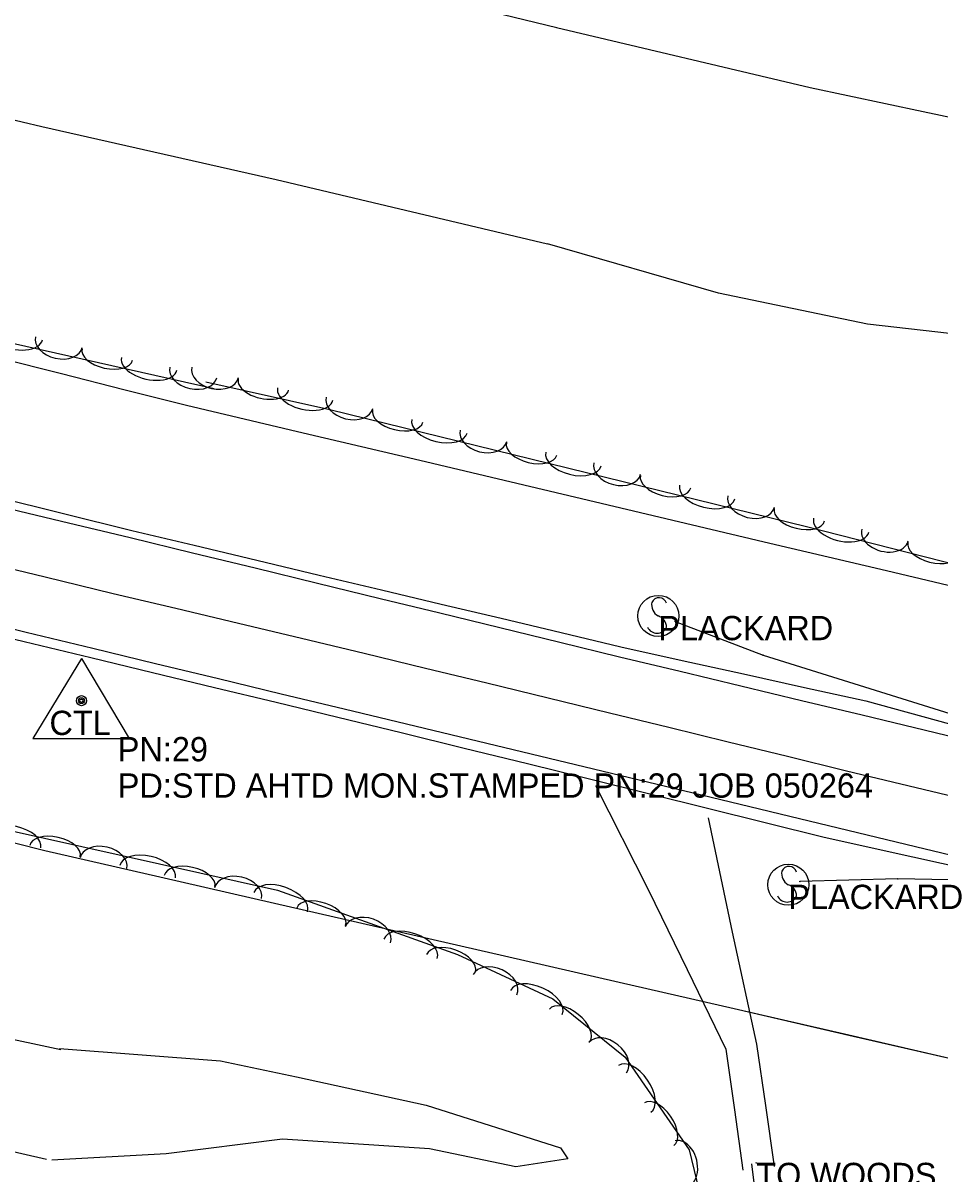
# Model space of a CAD drawing. Extents: x 1441650 to 1491889, y 345904 to 358319.
# Drawn here: x 1477468.7 to 1477657.7, y 346969.6 to 347206.9 of the extents above; entities that cross this region are included whole.
import ezdxf

# ---------------------------------------------------------------- set-up
doc = ezdxf.new("R2010")
doc.units = 0
for name, color, linetype in [('S_EDGE_PAVEMENT', 7, 'Continuous'), ('S_GRAVEL_ROAD', 7, 'Continuous'), ('S_GUARDRAIL', 7, 'Continuous'), ('S_MSC_PT_SYM', 7, 'Continuous'), ('S_PAVEMENT_CROWN', 7, 'Continuous'), ('S_PRIMARY_CTL', 7, 'Continuous'), ('S_PRIMARY_CTL_ANNOT', 7, 'Continuous'), ('S_RDW_PT_SYM', 7, 'Continuous'), ('S_SHOULDER', 7, 'Continuous'), ('S_SIGN', 7, 'Continuous'), ('S_SIGN_ANNOT', 7, 'Continuous'), ('S_STREAM', 7, 'Continuous'), ('S_SURVEY_TEXT_ANNOT', 7, 'Continuous'), ('S_TRAILS', 7, 'Continuous'), ('S_TREE', 7, 'Continuous')]:
    doc.layers.add(name, color=color, linetype=linetype)

msp = doc.modelspace()

# ---------------------------------------------------------------- linework, layer by layer
at = {"layer": 'S_EDGE_PAVEMENT'}
for points in [[(1477462.51, 347107.57), (1477476.65, 347104.19), (1477490.78, 347100.81), (1477503.66, 347097.67), (1477516.54, 347094.53), (1477529.41, 347091.39), (1477542.29, 347088.25), (1477554.63, 347085.24), (1477566.97, 347082.23), (1477579.32, 347079.22), (1477591.66, 347076.22), (1477604.16, 347073.22), (1477616.67, 347070.22), (1477629.18, 347067.23), (1477641.68, 347064.23), (1477658.98, 347060.05), (1477676.27, 347055.88)], [(1477455.56, 347084.66), (1477469.32, 347081.31), (1477483.08, 347077.97), (1477496.02, 347074.84), (1477508.97, 347071.71), (1477521.91, 347068.59), (1477534.86, 347065.46), (1477547.72, 347062.37), (1477560.59, 347059.29), (1477573.45, 347056.2), (1477586.31, 347053.11), (1477610.53, 347047.28), (1477634.74, 347041.45), (1477652.69, 347037.09), (1477670.65, 347032.74)]]:
    msp.add_lwpolyline(points, dxfattribs=at)
at = {"layer": 'S_GRAVEL_ROAD'}
for points in [[(1477586.69, 347049.7), (1477597.63, 347028.12), (1477605.61, 347011.7), (1477613.59, 346995.28), (1477615.33, 346982.81), (1477617.07, 346970.34)], [(1477623.63, 346971.1), (1477621.81, 346983.72), (1477619.99, 346996.35), (1477614.98, 347019.43), (1477610.02, 347043.01)]]:
    msp.add_lwpolyline(points, dxfattribs=at)
at = {"layer": 'S_GUARDRAIL'}
for p, q in [((1477603.16, 347083.5), (1477621.27, 347076.54)), ((1477621.27, 347076.54), (1477676.3, 347059.32)), ((1477649.05, 347030.4), (1477628.86, 347029.88)), ((1477668.84, 347030.06), (1477649.05, 347030.4))]:
    msp.add_line(p, q, dxfattribs=at)
at = {"layer": 'S_MSC_PT_SYM'}
msp.add_lwpolyline([(1477619.85, 346971.87), (1477619.85, 346971.92), (1477619.85, 346971.87), (1477619.8, 346971.87), (1477619.85, 346971.87), (1477619.85, 346971.82), (1477619.85, 346971.87), (1477619.9, 346971.87)], dxfattribs=at)
at = {"layer": 'S_PAVEMENT_CROWN'}
msp.add_lwpolyline([(1477459.23, 347096.08), (1477473.23, 347092.68), (1477487.24, 347089.28), (1477500.18, 347086.2), (1477513.13, 347083.13), (1477526.08, 347080.05), (1477539.03, 347076.97), (1477551.67, 347073.89), (1477564.31, 347070.82), (1477576.96, 347067.74), (1477589.6, 347064.66), (1477601.82, 347061.68), (1477614.04, 347058.69), (1477626.26, 347055.7), (1477638.48, 347052.72), (1477655.99, 347048.5), (1477673.51, 347044.29)], dxfattribs=at)
at = {"layer": 'S_PRIMARY_CTL'}
for p, q in [((1477480.73, 347075.86), (1477470.7, 347059.35)), ((1477480.73, 347075.86), (1477490.55, 347059.35)), ((1477470.7, 347059.35), (1477490.55, 347059.35))]:
    msp.add_line(p, q, dxfattribs=at)
for radius in [1.04, 0.609, 0.344]:
    msp.add_circle((1477480.73, 347067.16), radius, dxfattribs=at)
at = {"layer": 'S_RDW_PT_SYM'}
for points in [[(1477603.16, 347083.5), (1477603.16, 347083.55), (1477603.16, 347083.5), (1477603.11, 347083.5), (1477603.16, 347083.5), (1477603.16, 347083.45), (1477603.16, 347083.5), (1477603.21, 347083.5)], [(1477621.27, 347076.54), (1477621.27, 347076.59), (1477621.27, 347076.54), (1477621.22, 347076.54), (1477621.27, 347076.54), (1477621.27, 347076.49), (1477621.27, 347076.54), (1477621.32, 347076.54)], [(1477628.86, 347029.88), (1477628.86, 347029.93), (1477628.86, 347029.88), (1477628.81, 347029.88), (1477628.86, 347029.88), (1477628.86, 347029.83), (1477628.86, 347029.88), (1477628.91, 347029.88)], [(1477649.05, 347030.4), (1477649.05, 347030.45), (1477649.05, 347030.4), (1477649, 347030.4), (1477649.05, 347030.4), (1477649.05, 347030.35), (1477649.05, 347030.4), (1477649.1, 347030.4)]]:
    msp.add_lwpolyline(points, dxfattribs=at)
at = {"layer": 'S_SHOULDER'}
for points in [[(1477462.88, 347109.28), (1477477.01, 347105.77), (1477491.15, 347102.26), (1477504, 347099.2), (1477516.86, 347096.14), (1477529.72, 347093.07), (1477542.58, 347090.01), (1477554.92, 347087.08), (1477567.27, 347084.14), (1477579.61, 347081.2), (1477591.95, 347078.26), (1477604.57, 347075.47), (1477617.19, 347072.68), (1477629.81, 347069.9), (1477642.43, 347067.11), (1477659.68, 347062.41), (1477676.94, 347057.72)], [(1477455.2, 347082.66), (1477468.94, 347079.35), (1477482.68, 347076.03), (1477495.41, 347072.97), (1477508.13, 347069.91), (1477520.86, 347066.85), (1477533.58, 347063.79), (1477546.62, 347060.59), (1477559.66, 347057.39), (1477572.71, 347054.19), (1477585.75, 347050.98), (1477609.8, 347044.99), (1477633.85, 347039), (1477652.15, 347034.96), (1477670.46, 347030.93)]]:
    msp.add_lwpolyline(points, dxfattribs=at)
at = {"layer": 'S_SIGN'}
for centre in [(1477599.66, 347084.63), (1477626.47, 347029.21)]:
    msp.add_circle(centre, 4.24, dxfattribs=at)
for centre, radius, start, end in [((1477600.83, 347086.88), 2.55, 167.1196, 241.9813), ((1477599.79, 347086.78), 1.62, 16.5258, 156.8957), ((1477598.96, 347082.34), 2.38, 358.6529, 73.7063), ((1477599.4, 347083.23), 2.17, 204.641, 335.359), ((1477627.63, 347031.47), 2.55, 167.1196, 241.9813), ((1477626.6, 347031.37), 1.62, 16.5258, 156.8957), ((1477625.77, 347026.93), 2.38, 358.6529, 73.7063), ((1477626.21, 347027.81), 2.17, 204.641, 335.359)]:
    msp.add_arc(centre, radius, start, end, dxfattribs=at)
at = {"layer": 'S_STREAM'}
for points in [[(1476506.57, 347432.2), (1476556.36, 347416.32), (1476577.06, 347407.79), (1476600.07, 347401.52), (1476630.48, 347394.74), (1476700.49, 347374.55), (1476718.42, 347367.7), (1476745.16, 347360.81), (1476781.21, 347351.05), (1476865.99, 347335.16), (1476909.59, 347323.35), (1476971.97, 347305.38), (1477030.55, 347293.76), (1477110.8, 347277.04), (1477180.66, 347265.8), (1477217.94, 347258.33), (1477256.74, 347239.58), (1477326.7, 347222.03), (1477419.8, 347198.07), (1477472.59, 347185.56), (1477520.85, 347174.64), (1477576.79, 347161.33)], [(1477578.71, 347205.89), (1477507.26, 347223.29), (1477456.17, 347232.12)], [(1477578.65, 347205.97), (1477630.98, 347193.56), (1477654.29, 347188.64), (1477691.94, 347180.69), (1477702.31, 347178.5), (1477715.5, 347177.75), (1477728.43, 347177.78), (1477734.51, 347176.5), (1477741.03, 347173.01), (1477747.7, 347167.83), (1477752.72, 347159.21), (1477753.39, 347157.12), (1477756.35, 347156.48), (1477766.55, 347155.88), (1477781.19, 347155.94), (1477784.53, 347155.77), (1477789.14, 347155.76), (1477794.14, 347154.58)], [(1477770.01, 347032.1), (1477774.1, 347048.98), (1477777.58, 347065.49), (1477779.37, 347073.96), (1477780.69, 347083.67), (1477776.36, 347094.22), (1477770.85, 347108.71), (1477769.64, 347116.01), (1477767.6, 347123.46), (1477756.82, 347135.85), (1477747.29, 347143.59), (1477741.66, 347153.98), (1477734.97, 347161.45), (1477728.98, 347166.76), (1477721.27, 347169.09), (1477712.02, 347164.49), (1477709.84, 347157.48), (1477704.33, 347147.93), (1477695.41, 347139.73), (1477682.61, 347140.26), (1477642.76, 347144.82), (1477612.06, 347151.16), (1477576.81, 347161.34)], [(1476865.74, 347146.16), (1476891.85, 347140.69), (1476909.48, 347135.69), (1476929.31, 347131.43), (1476947.18, 347126.98), (1476966.29, 347121.16), (1476989.13, 347116.45), (1477016.79, 347113.38), (1477034.39, 347109.18), (1477082.25, 347098.12), (1477127.68, 347084.68), (1477168.15, 347075.82), (1477185.65, 347067.19), (1477208.72, 347058.92), (1477231.88, 347050.95), (1477252.69, 347047.74), (1477268.54, 347045.84), (1477288.99, 347044.21), (1477310.92, 347040.05), (1477364.9, 347024.95), (1477433.06, 347004.5), (1477476.49, 346995.26)], [(1477473.51, 346972.52), (1477388.25, 346992.13), (1477322.31, 347008.85), (1477298.23, 347010.47), (1477274.29, 347012.6), (1477252.28, 347017.5), (1477226.01, 347027.71), (1477199.41, 347033.64), (1477168.24, 347043.49), (1477150.63, 347047.66), (1477125.76, 347053.61), (1477088, 347062.03), (1477048.47, 347072.3), (1477021.9, 347078.75), (1476995.83, 347084.14), (1476974.27, 347082.55), (1476957.27, 347083.14), (1476929.97, 347089.22), (1476907.28, 347094.39), (1476878.87, 347105.08)], [(1477476.21, 346995.47), (1477509.41, 346992.93), (1477525.04, 346989.63), (1477551.81, 346983.78), (1477579.5, 346974.95), (1477580.99, 346972.72), (1477570.29, 346971.04), (1477552.49, 346974.78), (1477522.21, 346976.76), (1477498.21, 346973.69), (1477474.61, 346972.41)]]:
    msp.add_lwpolyline(points, dxfattribs=at)
at = {"layer": 'S_TRAILS'}
msp.add_lwpolyline([(1477587.26, 346890.54), (1477611.56, 346910.22), (1477617.64, 346919.81), (1477620.32, 346927.57), (1477621.11, 346933.3), (1477621.14, 346953.78), (1477618.97, 346971.63)], dxfattribs=at)
at = {"layer": 'S_TREE'}
for points in [[(1477508.11, 347131.43), (1477373.2, 347161.76), (1477219.95, 347202.74), (1477212.65, 347219.09), (1477217.08, 347238.96), (1477223.83, 347269.47), (1477228.41, 347313.31), (1477228.86, 347315.33)], [(1477683.07, 347215.18), (1477733.32, 347203.01), (1477757.61, 347182.88), (1477784.52, 347151.59), (1477787.18, 347136.09), (1477797.11, 347133.65), (1477808.81, 347139.97), (1477821.56, 347136.35), (1477834.61, 347113.12), (1477832.59, 347086.96), (1477828.82, 347069.07), (1477819.8, 347054.53), (1477805.21, 347056.36), (1477796.27, 347073.39), (1477782.86, 347090.76), (1477755.96, 347094.14), (1477728.08, 347083.85), (1477710.51, 347082.54), (1477630.23, 347102.97), (1477531.96, 347127.11), (1477506.38, 347132.83)], [(1477463.73, 347137.84), (1477476.62, 347134.6), (1477489.5, 347131.35), (1477502.38, 347128.11), (1477526.43, 347122.42), (1477550.48, 347116.73), (1477574.52, 347111.04), (1477598.57, 347105.35), (1477622.62, 347099.66), (1477646.67, 347093.97), (1477670.71, 347088.29), (1477694.76, 347082.6), (1477718.81, 347076.91), (1477742.86, 347071.22), (1477766.9, 347065.53), (1477790.95, 347059.84), (1477815, 347054.15), (1477839.04, 347048.46), (1477863.09, 347042.78), (1477887.14, 347037.09), (1477911.19, 347031.4), (1477935.23, 347025.71), (1477959.28, 347020.02), (1477983.33, 347014.33)], [(1477463.73, 347137.84), (1477476.61, 347134.59), (1477489.5, 347131.35), (1477502.38, 347128.1), (1477526.43, 347122.42), (1477550.48, 347116.73), (1477574.52, 347111.04), (1477598.57, 347105.35), (1477622.62, 347099.66), (1477646.67, 347093.97), (1477670.71, 347088.28), (1477694.76, 347082.59), (1477718.81, 347076.91), (1477742.85, 347071.22), (1477766.9, 347065.53), (1477790.95, 347059.84), (1477815, 347054.15), (1477839.04, 347048.46), (1477863.09, 347042.77), (1477887.14, 347037.09), (1477911.19, 347031.4), (1477935.23, 347025.71), (1477959.28, 347020.02), (1477983.33, 347014.33)], [(1477231.31, 346989.31), (1477229.01, 347009.16), (1477232.39, 347035.68), (1477237.96, 347061.99), (1477242.47, 347080.46), (1477258.26, 347090.77), (1477284.29, 347087.7), (1477319.03, 347079.96), (1477359.23, 347068.64), (1477432.7, 347047.81), (1477521.12, 347028.11), (1477558.25, 347014.79), (1477577.91, 347005.71), (1477592.85, 346993.68), (1477606.02, 346974.52), (1477611.13, 346953.52), (1477606.31, 346930.52), (1477595.33, 346909.35)], [(1477460.58, 347039.46), (1477473.2, 347036.28), (1477496.88, 347030.84), (1477520.56, 347025.4), (1477544.24, 347019.97), (1477567.92, 347014.53), (1477591.6, 347009.1), (1477615.28, 347003.66), (1477638.96, 346998.22), (1477662.64, 346992.79), (1477686.32, 346987.35), (1477710, 346981.92), (1477733.68, 346976.48), (1477757.36, 346971.04), (1477781.04, 346965.61), (1477804.72, 346960.17), (1477828.4, 346954.74), (1477852.08, 346949.3), (1477875.76, 346943.87), (1477899.44, 346938.43), (1477923.12, 346932.99), (1477946.8, 346927.56), (1477970.48, 346922.12), (1477994.16, 346916.69)], [(1477460.58, 347039.46), (1477473.2, 347036.28), (1477496.88, 347030.84), (1477520.56, 347025.41), (1477544.24, 347019.97), (1477567.92, 347014.53), (1477591.6, 347009.1), (1477615.28, 347003.66), (1477638.96, 346998.23), (1477662.64, 346992.79), (1477686.32, 346987.35), (1477710, 346981.92), (1477733.68, 346976.48), (1477757.36, 346971.05), (1477781.04, 346965.61), (1477804.72, 346960.17), (1477828.4, 346954.74), (1477852.08, 346949.3), (1477875.76, 346943.87), (1477899.44, 346938.43), (1477923.12, 346932.99), (1477946.8, 346927.56), (1477970.48, 346922.12), (1477994.16, 346916.69)]]:
    msp.add_lwpolyline(points, dxfattribs=at)
for centre, major_axis, ratio, start_param, end_param in [((1477466.98, 347142.85), (5.72, -1.29), 0.549386, 3.142659, 6.284252), ((1477476.07, 347141.07), (4.83, -1.09), 0.684446, 3.143338, 6.28493), ((1477486.06, 347138.56), (5.21, -1.18), 0.540017, 3.142626, 6.284218), ((1477494.71, 347136.61), (5.72, -1.29), 0.549386, 3.142659, 6.284252), ((1477503.79, 347134.84), (4.83, -1.09), 0.684446, 3.143338, 6.28493), ((1477508.29, 347134.84), (4.82, -1.07), 0.687401, 3.140549, 6.282141), ((1477518.25, 347132.35), (5.2, -1.16), 0.542349, 3.140977, 6.28257), ((1477526.88, 347130.42), (5.71, -1.27), 0.551758, 3.140957, 6.28255), ((1477535.99, 347128.58), (4.81, -1.18), 0.685273, 3.141593, 6.283185), ((1477545.93, 347125.87), (5.19, -1.28), 0.540669, 3.141593, 6.283185), ((1477554.54, 347123.75), (5.7, -1.4), 0.550049, 3.141593, 6.283185), ((1477563.59, 347121.79), (4.81, -1.18), 0.685273, 3.141593, 6.283185), ((1477573.54, 347119.08), (5.19, -1.28), 0.540669, 3.141593, 6.283185), ((1477582.15, 347116.97), (5.7, -1.4), 0.550049, 3.141593, 6.283185), ((1477591.2, 347115.01), (4.81, -1.18), 0.685273, 3.141593, 6.283185), ((1477601.14, 347112.3), (5.19, -1.28), 0.540669, 3.141593, 6.283185), ((1477609.75, 347110.18), (5.7, -1.4), 0.550049, 3.141593, 6.283185), ((1477618.81, 347108.23), (4.81, -1.18), 0.685273, 3.141593, 6.283185), ((1477628.75, 347105.51), (5.19, -1.28), 0.540669, 3.141593, 6.283185), ((1477637.36, 347103.34), (5.68, -1.45), 0.550512, 3.141939, 6.283532), ((1477646.39, 347101.31), (4.8, -1.22), 0.68585, 3.142161, 6.283754), ((1477656.3, 347098.52), (5.18, -1.32), 0.541125, 3.141929, 6.283521), ((1477466.63, 347038.08), (-5.73, 1.28), 0.549229, 3.141593, 6.283185), ((1477475.28, 347036.15), (-5.22, 1.16), 0.539863, 3.141593, 6.283185), ((1477485.28, 347033.66), (-4.84, 1.08), 0.684251, 3.141593, 6.283185), ((1477494.37, 347031.9), (-5.73, 1.28), 0.549229, 3.141593, 6.283185), ((1477503.03, 347029.97), (-5.22, 1.16), 0.539863, 3.141593, 6.283185), ((1477513.03, 347027.47), (-4.84, 1.08), 0.684251, 3.141593, 6.283185), ((1477521.81, 347025.61), (-5.52, 1.98), 0.549204, 3.141593, 6.283185), ((1477530.16, 347022.61), (-5.03, 1.8), 0.539839, 3.141593, 6.283185), ((1477539.77, 347018.89), (-4.66, 1.67), 0.68422, 3.141593, 6.283185), ((1477548.57, 347016.01), (-5.52, 1.98), 0.549204, 3.141593, 6.283185), ((1477556.92, 347013.02), (-5.03, 1.8), 0.539839, 3.141593, 6.283185), ((1477566.01, 347008.59), (-4.5, 2.08), 0.684219, 3.141593, 6.283185), ((1477574.53, 347004.94), (-5.33, 2.46), 0.549203, 3.141593, 6.283185), ((1477581.35, 347000.22), (-4.16, 3.35), 0.539903, 3.141626, 6.283218), ((1477589.21, 346993.56), (-3.86, 3.11), 0.684301, 3.141649, 6.283241), ((1477594.78, 346987.12), (-3.32, 4.84), 0.549474, 3.141877, 6.283469), ((1477599.81, 346979.82), (-3.03, 4.41), 0.540104, 3.141868, 6.28346), ((1477604.28, 346971.61), (-1.17, 4.81), 0.684925, 3.141562, 6.283155)]:
    msp.add_ellipse(centre, major_axis=major_axis, ratio=ratio, start_param=start_param, end_param=end_param, dxfattribs=at)

# ---------------------------------------------------------------- texts
at = {"layer": 'S_PRIMARY_CTL'}
msp.add_text('CTL', height=5, rotation=360, dxfattribs=at).set_placement((1477474.14, 347060.08))
at = {"layer": 'S_PRIMARY_CTL_ANNOT'}
for s, p in [('PN:29', (1477488.23, 347054.66)), ('PD:STD AHTD MON.STAMPED PN:29 JOB 050264', (1477488.23, 347047.16))]:
    msp.add_text(s, height=5, dxfattribs=at).set_placement(p)
at = {"layer": 'S_SIGN_ANNOT'}
for p in [(1477599.66, 347079.63), (1477626.47, 347024.21)]:
    msp.add_text('PLACKARD', height=5, dxfattribs=at).set_placement(p)
at = {"layer": 'S_SURVEY_TEXT_ANNOT'}
msp.add_text('TO WOODS', height=5, dxfattribs=at).set_placement((1477619.85, 346966.87))

doc.saveas('drawing.dxf')
